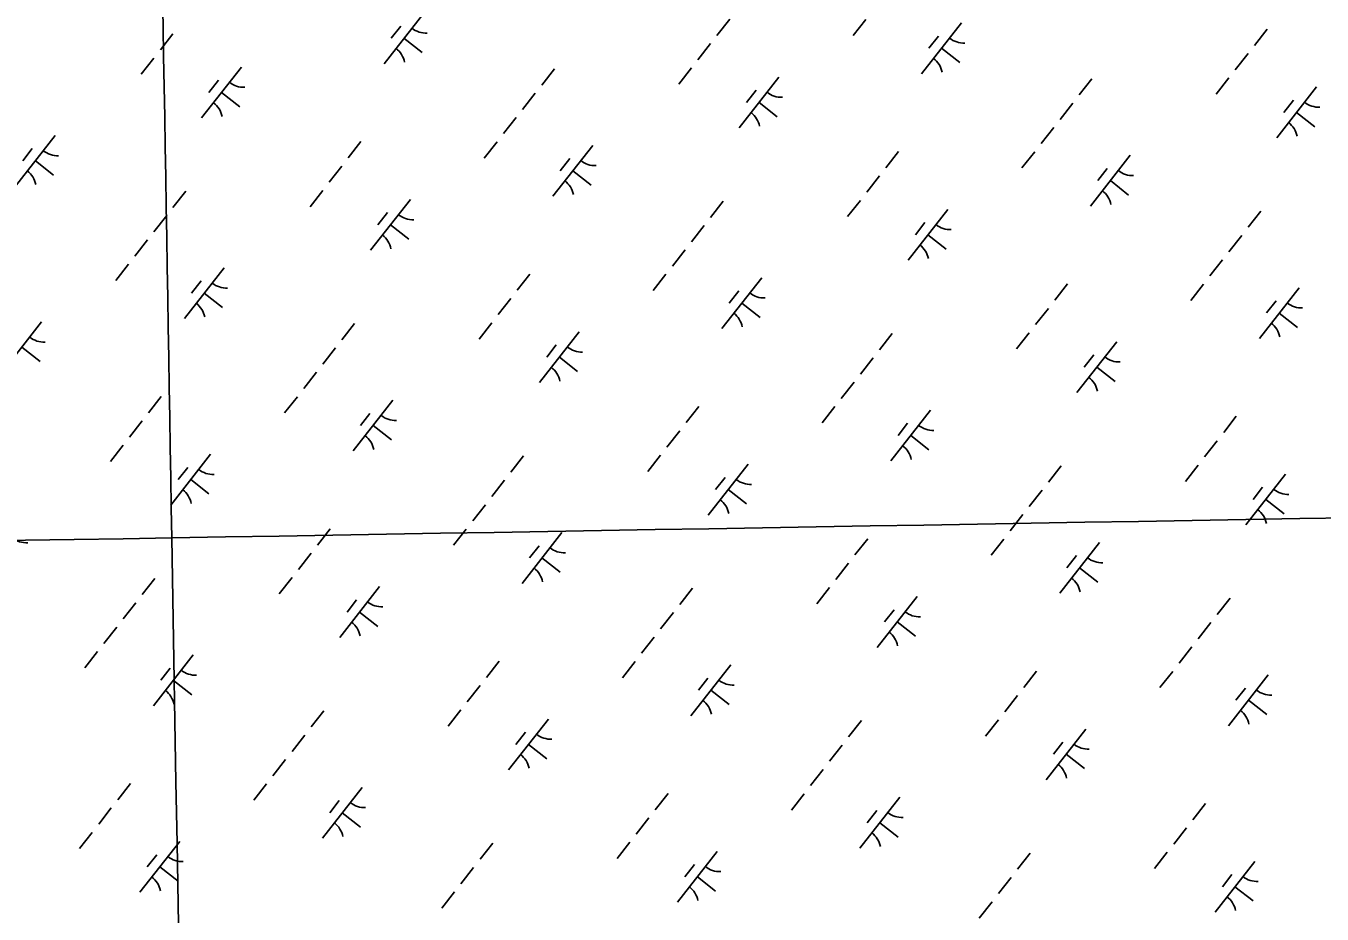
# Model space of a CAD drawing. Extents: x 3896831 to 3918110, y 171006 to 193349.
# Drawn here: x 3904219 to 3905224, y 180793 to 181481 of the extents above; entities that cross this region are included whole.
import ezdxf

# ---------------------------------------------------------------- set-up
doc = ezdxf.new("R2010")
doc.units = 0
doc.layers.add('V-GRID-MAJR', color=7, linetype='Continuous')
doc.layers.add('V-WETL-SWMP', color=7, linetype='Continuous')

msp = doc.modelspace()

# ---------------------------------------------------------------- linework, layer by layer
at = {"layer": 'V-GRID-MAJR'}
for points in [[(3904462.5, 173418.2), (3904435.1, 175024.2), (3904332, 181084.3), (3904281.2, 184068.5)], [(3901910.1, 181043.2), (3904332, 181084.3), (3909660.5, 181175.4), (3914023.1, 181250.6)]]:
    msp.add_spline(points, degree=3, dxfattribs=at)
at = {"layer": 'V-WETL-SWMP'}
for p, q in [((3904527.3, 181491.1), (3904496.5, 181451.8)), ((3904764.4, 181486.3), (3904754.5, 181473.7)), ((3904869.8, 181486.2), (3904860, 181473.6)), ((3904944, 181483.4), (3904913.1, 181444.1)), ((3904332.9, 181475.1), (3904323.1, 181462.5)), ((3904509.5, 181480.9), (3904502.1, 181471.5)), ((3904926.2, 181473.2), (3904918.8, 181463.8)), ((3905181, 181478.6), (3905171.1, 181466)), ((3904511.9, 181471.5), (3904526.1, 181460.4)), ((3904749.6, 181467.4), (3904739.7, 181454.8)), ((3904928.5, 181463.8), (3904942.7, 181452.7)), ((3904318.1, 181456.2), (3904308.2, 181443.6)), ((3905166.2, 181459.7), (3905156.3, 181447.1)), ((3904385.9, 181449.2), (3904355.1, 181409.8)), ((3904628.5, 181447.9), (3904618.7, 181435.3)), ((3904734.8, 181448.5), (3904724.9, 181435.9)), ((3904802.6, 181441.5), (3904771.7, 181402.1)), ((3904368.1, 181439), (3904360.7, 181429.5)), ((3905045.2, 181440.2), (3905035.3, 181427.6)), ((3905151.4, 181440.8), (3905141.5, 181428.2)), ((3905219.2, 181433.8), (3905188.4, 181394.4)), ((3904370.5, 181429.5), (3904384.7, 181418.4)), ((3904613.7, 181429), (3904603.9, 181416.4)), ((3904784.8, 181431.3), (3904777.4, 181421.8)), ((3904787.2, 181421.8), (3904801.3, 181410.7)), ((3905030.4, 181421.3), (3905020.5, 181408.7)), ((3905201.4, 181423.6), (3905194, 181414.1)), ((3905203.8, 181414.1), (3905218, 181403)), ((3904598.9, 181410.2), (3904589, 181397.6)), ((3905015.6, 181402.5), (3905005.7, 181389.9)), ((3904241.6, 181396.2), (3904210.8, 181356.9)), ((3904478.6, 181391.4), (3904468.8, 181378.8)), ((3904584.1, 181391.3), (3904574.2, 181378.7)), ((3904223.8, 181386), (3904216.4, 181376.6)), ((3904658.2, 181388.5), (3904627.4, 181349.2)), ((3904895.3, 181383.7), (3904885.4, 181371.1)), ((3905000.8, 181383.6), (3904990.9, 181371)), ((3904226.2, 181376.6), (3904240.3, 181365.4)), ((3904463.8, 181372.5), (3904454, 181359.9)), ((3904640.5, 181378.3), (3904633, 181368.9)), ((3905074.9, 181380.8), (3905044, 181341.5)), ((3904642.8, 181368.9), (3904657, 181357.7)), ((3904880.5, 181364.8), (3904870.6, 181352.2)), ((3905057.1, 181370.6), (3905049.7, 181361.2)), ((3905059.5, 181361.2), (3905073.6, 181350)), ((3904342.8, 181353), (3904332.9, 181340.4)), ((3904449, 181353.6), (3904439.2, 181341)), ((3904516.9, 181346.6), (3904486, 181307.2)), ((3904759.4, 181345.3), (3904749.6, 181332.7)), ((3904865.7, 181345.9), (3904855.8, 181333.3)), ((3904328, 181334.1), (3904318.1, 181321.5)), ((3904499.1, 181336.4), (3904491.7, 181326.9)), ((3904933.5, 181338.9), (3904902.7, 181299.5)), ((3905176.1, 181337.6), (3905166.2, 181325)), ((3904501.4, 181326.9), (3904515.6, 181315.8)), ((3904744.6, 181326.4), (3904734.8, 181313.8)), ((3904915.7, 181328.7), (3904908.3, 181319.2)), ((3904313.2, 181315.2), (3904303.3, 181302.7)), ((3904918.1, 181319.2), (3904932.2, 181308.1)), ((3905161.3, 181318.7), (3905151.4, 181306.1)), ((3904729.8, 181307.5), (3904720, 181295)), ((3904298.4, 181296.4), (3904288.5, 181283.8)), ((3904372.5, 181293.6), (3904341.7, 181254.3)), ((3905146.5, 181299.8), (3905136.6, 181287.3)), ((3904354.7, 181283.4), (3904347.3, 181274)), ((3904609.6, 181288.8), (3904599.7, 181276.2)), ((3904715, 181288.7), (3904705.2, 181276.1)), ((3904789.2, 181285.9), (3904758.3, 181246.6)), ((3905026.2, 181281.1), (3905016.3, 181268.5)), ((3905131.7, 181281), (3905121.8, 181268.4)), ((3904357.1, 181273.9), (3904371.3, 181262.8)), ((3904771.4, 181275.7), (3904764, 181266.3)), ((3905205.8, 181278.2), (3905175, 181238.9)), ((3904594.8, 181269.9), (3904584.9, 181257.3)), ((3904773.7, 181266.2), (3904787.9, 181255.1)), ((3905011.4, 181262.2), (3905001.5, 181249.6)), ((3905188, 181268), (3905180.6, 181258.6)), ((3904231.1, 181251.7), (3904200.3, 181212.3)), ((3904580, 181251), (3904570.1, 181238.4)), ((3905190.4, 181258.5), (3905204.6, 181247.4)), ((3904473.7, 181250.4), (3904463.8, 181237.8)), ((3904647.8, 181244), (3904616.9, 181204.6)), ((3904890.4, 181242.7), (3904880.5, 181230.1)), ((3904996.6, 181243.3), (3904986.7, 181230.7)), ((3904215.7, 181232), (3904229.9, 181220.9)), ((3904458.9, 181231.5), (3904449, 181218.9)), ((3904630, 181233.8), (3904622.6, 181224.3)), ((3905064.4, 181236.3), (3905033.6, 181196.9)), ((3904632.4, 181224.3), (3904646.5, 181213.2)), ((3904875.6, 181223.8), (3904865.7, 181211.2)), ((3905046.6, 181226.1), (3905039.2, 181216.6)), ((3904444.1, 181212.6), (3904434.2, 181200)), ((3905049, 181216.6), (3905063.2, 181205.5)), ((3904860.8, 181204.9), (3904850.9, 181192.3)), ((3904323.8, 181193.9), (3904314, 181181.3)), ((3904429.3, 181193.7), (3904419.4, 181181.2)), ((3904503.4, 181191), (3904472.6, 181151.7)), ((3904485.6, 181180.8), (3904478.2, 181171.4)), ((3904740.5, 181186.2), (3904730.6, 181173.6)), ((3904845.9, 181186), (3904836.1, 181173.5)), ((3904920.1, 181183.3), (3904889.2, 181144)), ((3904309, 181175), (3904299.2, 181162.4)), ((3904488, 181171.3), (3904502.2, 181160.2)), ((3904902.3, 181173.1), (3904894.9, 181163.7)), ((3905157.1, 181178.5), (3905147.3, 181165.9)), ((3904725.7, 181167.3), (3904715.8, 181154.7)), ((3904904.7, 181163.6), (3904918.8, 181152.5)), ((3904294.2, 181156.1), (3904284.4, 181143.5)), ((3905142.3, 181159.6), (3905132.5, 181147)), ((3904362, 181149.1), (3904331.2, 181109.7)), ((3904604.6, 181147.8), (3904594.8, 181135.2)), ((3904710.9, 181148.4), (3904701, 181135.8)), ((3904778.7, 181141.4), (3904747.8, 181102)), ((3905021.3, 181140.1), (3905011.4, 181127.5)), ((3905127.5, 181140.7), (3905117.6, 181128.1)), ((3904344.3, 181138.9), (3904336.9, 181129.4)), ((3904760.9, 181131.2), (3904753.5, 181121.7)), ((3905195.3, 181133.7), (3905164.5, 181094.3)), ((3904346.6, 181129.4), (3904360.8, 181118.3)), ((3904589.8, 181128.9), (3904580, 181116.3)), ((3904763.3, 181121.7), (3904777.4, 181110.6)), ((3905006.5, 181121.2), (3904996.6, 181108.6)), ((3905177.5, 181123.5), (3905170.1, 181114)), ((3904575, 181110), (3904565.2, 181097.4)), ((3905179.9, 181114), (3905194.1, 181102.9)), ((3904991.7, 181102.3), (3904981.8, 181089.7)), ((3904454.8, 181091.3), (3904444.9, 181078.7)), ((3904560.2, 181091.1), (3904550.4, 181078.5)), ((3904634.4, 181088.4), (3904603.5, 181049)), ((3904871.4, 181083.6), (3904861.5, 181071)), ((3904976.9, 181083.4), (3904967, 181070.8)), ((3905051, 181080.7), (3905020.2, 181041.3)), ((3904440, 181072.4), (3904430.1, 181059.8)), ((3904616.6, 181078.2), (3904609.2, 181068.8)), ((3905033.2, 181070.5), (3905025.8, 181061.1)), ((3904618.9, 181068.7), (3904633.1, 181057.6)), ((3904856.6, 181064.7), (3904846.7, 181052.1)), ((3905035.6, 181061), (3905049.7, 181049.9)), ((3904318.9, 181052.9), (3904309, 181040.3)), ((3904425.2, 181053.5), (3904415.3, 181040.9)), ((3904493, 181046.5), (3904462.1, 181007.1)), ((3904735.6, 181045.2), (3904725.7, 181032.6)), ((3904841.8, 181045.8), (3904831.9, 181033.2)), ((3904304.1, 181034), (3904294.2, 181021.4)), ((3904475.2, 181036.3), (3904467.8, 181026.8)), ((3904909.6, 181038.8), (3904878.8, 180999.4)), ((3905152.2, 181037.5), (3905142.3, 181024.9)), ((3904477.5, 181026.8), (3904491.7, 181015.7)), ((3904720.8, 181026.3), (3904710.9, 181013.7)), ((3904891.8, 181028.6), (3904884.4, 181019.1)), ((3904289.3, 181015.1), (3904279.4, 181002.5)), ((3904894.2, 181019.1), (3904908.4, 181008)), ((3905137.4, 181018.6), (3905127.5, 181006)), ((3904705.9, 181007.4), (3904696.1, 180994.8)), ((3905122.6, 180999.7), (3905112.7, 180987.1)), ((3904274.5, 180996.2), (3904264.6, 180983.6)), ((3904348.6, 180993.5), (3904317.8, 180954.1)), ((3904330.8, 180983.3), (3904323.4, 180973.9)), ((3904585.7, 180988.7), (3904575.8, 180976.1)), ((3904691.1, 180988.5), (3904681.3, 180975.9)), ((3904765.3, 180985.8), (3904734.4, 180946.4)), ((3905002.3, 180981), (3904992.5, 180968.4)), ((3905107.8, 180980.8), (3905097.9, 180968.2)), ((3904333.2, 180973.8), (3904347.4, 180962.7)), ((3904570.9, 180969.8), (3904561, 180957.2)), ((3904747.5, 180975.6), (3904740.1, 180966.2)), ((3905181.9, 180978.1), (3905151.1, 180938.7)), ((3904749.9, 180966.1), (3904764, 180955)), ((3904987.5, 180962.1), (3904977.6, 180949.5)), ((3905164.1, 180967.9), (3905156.7, 180958.5)), ((3904449.8, 180950.3), (3904440, 180937.7)), ((3904556.1, 180950.9), (3904546.2, 180938.3)), ((3905166.5, 180958.4), (3905180.7, 180947.3)), ((3904623.9, 180943.8), (3904593, 180904.5)), ((3904866.5, 180942.6), (3904856.6, 180930)), ((3904972.7, 180943.2), (3904962.8, 180930.6)), ((3904435, 180931.4), (3904425.2, 180918.8)), ((3904606.1, 180933.6), (3904598.7, 180924.2)), ((3905040.5, 180936.1), (3905009.7, 180896.8)), ((3904608.5, 180924.2), (3904622.6, 180913.1)), ((3904851.7, 180923.7), (3904841.8, 180911.1)), ((3905022.7, 180925.9), (3905015.3, 180916.5)), ((3904420.2, 180912.5), (3904410.4, 180899.9)), ((3905025.1, 180916.5), (3905039.3, 180905.4)), ((3904836.9, 180904.8), (3904827, 180892.2)), ((3904300, 180893.8), (3904290.1, 180881.2)), ((3904405.4, 180893.6), (3904395.5, 180881)), ((3904479.6, 180890.9), (3904448.7, 180851.5)), ((3904461.8, 180880.7), (3904454.4, 180871.2)), ((3904716.6, 180886.1), (3904706.7, 180873.5)), ((3904822.1, 180885.9), (3904812.2, 180873.3)), ((3904896.2, 180883.2), (3904865.4, 180843.8)), ((3904285.1, 180874.9), (3904275.3, 180862.3)), ((3904464.1, 180871.2), (3904478.3, 180860.1)), ((3904878.4, 180873), (3904871, 180863.5)), ((3905133.2, 180878.4), (3905123.4, 180865.8)), ((3904701.8, 180867.2), (3904691.9, 180854.6)), ((3904880.8, 180863.5), (3904894.9, 180852.4)), ((3905118.4, 180859.5), (3905108.6, 180846.9)), ((3904270.3, 180856), (3904260.5, 180843.4)), ((3904338.2, 180848.9), (3904307.3, 180809.6)), ((3904320.4, 180838.7), (3904313, 180829.3)), ((3904580.8, 180847.7), (3904570.9, 180835.1)), ((3904687, 180848.3), (3904677.1, 180835.7)), ((3904754.8, 180841.2), (3904724, 180801.9)), ((3904997.4, 180840), (3904987.5, 180827.4)), ((3905103.6, 180840.6), (3905093.8, 180828)), ((3904322.7, 180829.3), (3904336.9, 180818.2)), ((3904565.9, 180828.8), (3904556.1, 180816.2)), ((3904737, 180831), (3904729.6, 180821.6)), ((3905171.4, 180833.5), (3905140.6, 180794.2)), ((3904739.4, 180821.6), (3904753.5, 180810.5)), ((3904982.6, 180821.1), (3904972.7, 180808.5)), ((3905153.7, 180823.3), (3905146.3, 180813.9)), ((3904551.1, 180809.9), (3904541.3, 180797.3)), ((3905156, 180813.9), (3905170.2, 180802.8)), ((3904967.8, 180802.2), (3904957.9, 180789.6))]:
    msp.add_line(p, q, dxfattribs=at)
for centre, start, end in [((3904529.1, 181493.1), 231.1403, 272.6839), ((3904945.8, 181485.4), 231.1403, 272.6839), ((3904495.1, 181449.6), 11.1403, 52.6839), ((3904911.7, 181441.9), 11.1403, 52.6839), ((3904387.7, 181451.1), 231.1403, 272.6839), ((3904353.7, 181407.6), 11.1403, 52.6839), ((3904804.4, 181443.4), 231.1403, 272.6839), ((3905221, 181435.7), 231.1403, 272.6839), ((3904770.3, 181399.9), 11.1403, 52.6839), ((3905186.9, 181392.2), 11.1403, 52.6839), ((3904243.4, 181398.1), 231.1403, 272.6839), ((3904660, 181390.4), 231.1403, 272.6839), ((3904209.3, 181354.7), 11.1403, 52.6839), ((3905076.7, 181382.7), 231.1403, 272.6839), ((3904626, 181347), 11.1403, 52.6839), ((3905042.6, 181339.3), 11.1403, 52.6839), ((3904518.7, 181348.5), 231.1403, 272.6839), ((3904935.3, 181340.8), 231.1403, 272.6839), ((3904484.6, 181305), 11.1403, 52.6839), ((3904901.2, 181297.3), 11.1403, 52.6839), ((3904374.3, 181295.5), 231.1403, 272.6839), ((3904791, 181287.8), 231.1403, 272.6839), ((3904340.2, 181252.1), 11.1403, 52.6839), ((3905207.6, 181280.1), 231.1403, 272.6839), ((3904756.9, 181244.4), 11.1403, 52.6839), ((3905173.5, 181236.7), 11.1403, 52.6839), ((3904232.9, 181253.6), 231.1403, 272.6839), ((3904649.6, 181245.9), 231.1403, 272.6839), ((3905066.2, 181238.2), 231.1403, 272.6839), ((3904615.5, 181202.4), 11.1403, 52.6839), ((3905032.1, 181194.7), 11.1403, 52.6839), ((3904505.2, 181192.9), 231.1403, 272.6839), ((3904921.9, 181185.2), 231.1403, 272.6839), ((3904471.2, 181149.4), 11.1403, 52.6839), ((3904887.8, 181141.7), 11.1403, 52.6839), ((3904363.9, 181151), 231.1403, 272.6839), ((3904329.8, 181107.5), 11.1403, 52.6839), ((3904780.5, 181143.3), 231.1403, 272.6839), ((3905197.1, 181135.6), 231.1403, 272.6839), ((3904746.4, 181099.8), 11.1403, 52.6839), ((3905163.1, 181092.1), 11.1403, 52.6839), ((3904219.5, 181098), 231.1403, 272.6839), ((3904636.2, 181090.3), 231.1403, 272.6839), ((3904602.1, 181046.8), 11.1403, 52.6839), ((3905052.8, 181082.6), 231.1403, 272.6839), ((3905018.7, 181039.1), 11.1403, 52.6839), ((3904494.8, 181048.4), 231.1403, 272.6839), ((3904911.4, 181040.7), 231.1403, 272.6839), ((3904460.7, 181004.9), 11.1403, 52.6839), ((3904877.3, 180997.2), 11.1403, 52.6839), ((3904350.4, 180995.4), 231.1403, 272.6839), ((3904767.1, 180987.7), 231.1403, 272.6839), ((3904316.4, 180951.9), 11.1403, 52.6839), ((3905183.7, 180980), 231.1403, 272.6839), ((3904733, 180944.2), 11.1403, 52.6839), ((3905149.6, 180936.5), 11.1403, 52.6839), ((3904625.7, 180945.8), 231.1403, 272.6839), ((3905042.3, 180938.1), 231.1403, 272.6839), ((3904591.6, 180902.3), 11.1403, 52.6839), ((3905008.3, 180894.6), 11.1403, 52.6839), ((3904481.4, 180892.8), 231.1403, 272.6839), ((3904898, 180885.1), 231.1403, 272.6839), ((3904447.3, 180849.3), 11.1403, 52.6839), ((3904863.9, 180841.6), 11.1403, 52.6839), ((3904340, 180850.9), 231.1403, 272.6839), ((3904756.6, 180843.2), 231.1403, 272.6839), ((3904305.9, 180807.4), 11.1403, 52.6839), ((3905173.3, 180835.5), 231.1403, 272.6839), ((3904722.5, 180799.7), 11.1403, 52.6839), ((3905139.2, 180792), 11.1403, 52.6839)]:
    msp.add_arc(centre, 17.6, start, end, dxfattribs=at)

doc.saveas('drawing.dxf')
